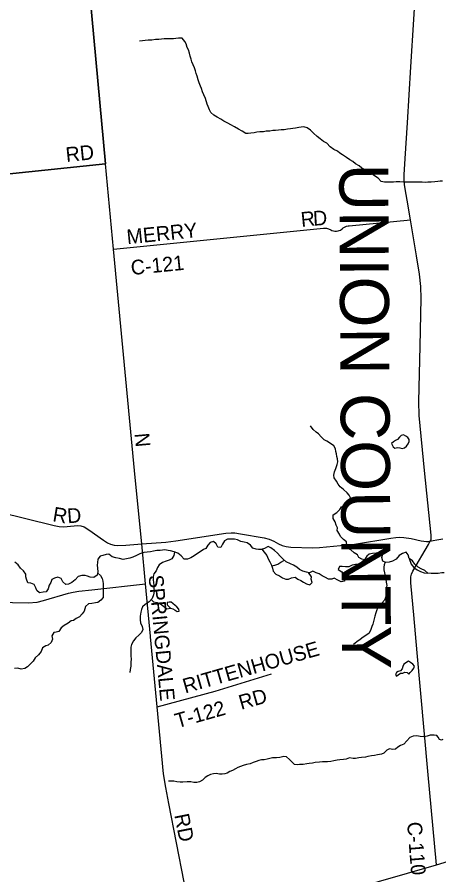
# Model space of a CAD drawing. Extents: x 114843 to 284848, y 317643 to 566895.
# Drawn here: x 127623 to 136236, y 496679 to 514195 of the extents above; entities that cross this region are included whole.
import ezdxf

# ---------------------------------------------------------------- set-up
doc = ezdxf.new("R2010")
doc.units = 0
for name, color, linetype in [('GM_X_County_Road', 7, 'Continuous'), ('GM_X_County_Road_Text', 7, 'Continuous'), ('GM_X_County_Text', 7, 'Continuous'), ('GM_X_Minor_Lake', 7, 'Continuous'), ('GM_X_Minor_River', 7, 'Continuous'), ('GM_X_Township', 7, 'Continuous'), ('GM_X_Township_Road', 7, 'Continuous'), ('GM_X_Township_Road_Text', 7, 'Continuous'), ('GM_X_US_Route', 7, 'Continuous')]:
    doc.layers.add(name, color=color, linetype=linetype)

msp = doc.modelspace()

# ---------------------------------------------------------------- linework, layer by layer
at = {"layer": 'GM_X_County_Road'}
for points in [[(129430, 511199), (129073, 515037), (128970, 516120), (128441, 521295), (128323, 522460)], [(136186, 496883), (136013, 498796), (135794, 501215), (135722, 501989), (135670, 502571), (135666, 502645), (135662, 502710), (135667, 502768), (135679, 502818), (135706, 502880), (136024, 503426), (136059, 503494), (136076, 503522), (136081, 503549), (136079, 503613), (135943, 504939), (135835, 506058), (135829, 506343), (135854, 507476), (135873, 508452), (135870, 508696), (135840, 508945), (135777, 509322), (135656, 510058), (135589, 510456), (135548, 510687), (135536, 510778), (135527, 510867), (135529, 510975), (135551, 511310), (135593, 512038), (135663, 513182), (135725, 514148), (135819, 515699)], [(125277, 510765), (127405, 510988), (129430, 511199)], [(130348, 501553), (130245, 502620), (130168, 503440), (130033, 504791), (129593, 509457), (129430, 511199)], [(129593, 509457), (133881, 509884), (133915, 509886), (133944, 509885), (133965, 509879), (133985, 509871), (134028, 509851), (134052, 509839), (134082, 509829), (134109, 509824), (134144, 509823), (134178, 509828), (134202, 509835), (134230, 509848), (134260, 509870), (134285, 509891), (134324, 509915), (134353, 509926), (134382, 509931), (134407, 509935), (135656, 510058)], [(122807, 504271), (125092, 504495), (125323, 504522), (125460, 504518), (125636, 504481), (127244, 504091), (128377, 503815), (128483, 503794), (128571, 503788), (128785, 503809), (128853, 503813), (128924, 503807), (128994, 503784), (129087, 503724), (129384, 503516), (129469, 503462), (129529, 503434), (129603, 503412), (129675, 503403), (129840, 503412), (130168, 503440)], [(130168, 503440), (130662, 503473), (130863, 503500), (131883, 503658), (131993, 503665), (132067, 503661), (132182, 503641), (132665, 503564), (132770, 503536), (132867, 503493), (132960, 503441), (133036, 503408), (133115, 503386), (133212, 503374), (133657, 503358), (133796, 503364), (134514, 503435), (135258, 503557), (135358, 503571), (135442, 503574), (135523, 503570), (135669, 503546), (135877, 503503), (135987, 503487), (136033, 503486), (136059, 503494), (136120, 503509), (136196, 503519), (136320, 503542)], [(123200, 500213), (124367, 500328), (124438, 500340), (124521, 500367), (124598, 500424), (125439, 501156), (126280, 501874), (126487, 502047), (126673, 502167), (126778, 502218), (126886, 502248), (127021, 502253), (127530, 502244), (127850, 502234), (128029, 502247), (128164, 502281), (128669, 502431), (128769, 502455), (128883, 502473), (129145, 502502), (130245, 502620)], [(131279, 495255), (131032, 496533), (130721, 498138), (130658, 498466), (130615, 498739), (130483, 500109), (130349, 501542), (130348, 501553)]]:
    msp.add_lwpolyline(points, dxfattribs=at)
at = {"layer": 'GM_X_Minor_Lake'}
for points in [[(135616, 505592), (135603, 505611), (135559, 505639), (135515, 505663), (135469, 505653), (135431, 505615), (135393, 505573), (135351, 505549), (135307, 505524), (135267, 505488)], [(135267, 505488), (135303, 505420), (135339, 505394), (135389, 505404), (135439, 505399), (135486, 505387), (135532, 505397), (135572, 505433), (135611, 505483), (135627, 505527), (135631, 505570), (135616, 505592)], [(130803, 502222), (130771, 502251), (130729, 502249), (130689, 502239), (130687, 502193), (130757, 502123)], [(130757, 502123), (130801, 502109), (130847, 502087), (130889, 502057), (130933, 502063), (130923, 502107), (130881, 502151), (130847, 502181), (130803, 502222)], [(135615, 501045), (135524, 500985), (135500, 500937), (135484, 500889), (135450, 500848), (135408, 500832), (135368, 500812), (135348, 500770), (135374, 500736), (135408, 500766), (135456, 500796), (135502, 500799), (135544, 500821), (135586, 500813), (135612, 500790)], [(135612, 500790), (135624, 500779), (135652, 500815), (135690, 500855), (135722, 500898), (135738, 500944), (135706, 500982), (135658, 501016), (135615, 501045)]]:
    msp.add_lwpolyline(points, dxfattribs=at)
at = {"layer": 'GM_X_Minor_River'}
for points in [[(130760, 513749), (130710, 513751), (130628, 513749), (130574, 513744), (130520, 513740), (130450, 513736), (130372, 513728), (130302, 513723), (130236, 513717), (130184, 513709), (130120, 513703)], [(136153, 510833), (136082, 510827), (136010, 510823), (135960, 510821), (135898, 510822), (135828, 510822), (135774, 510824), (135716, 510826), (135666, 510828), (135614, 510827), (135564, 510825), (135512, 510827), (135437, 510833), (135365, 510829), (135307, 510824), (135255, 510822), (135185, 510822), (135127, 510824), (135061, 510842), (134995, 510908), (134922, 510957), (134866, 510995), (134796, 511033), (134718, 511081), (134664, 511113), (134609, 511157), (134535, 511201), (134477, 511250), (134417, 511280), (134351, 511330), (134268, 511382), (134216, 511420), (134164, 511460), (134092, 511490), (134017, 511550), (133945, 511619), (133881, 511655), (133811, 511711), (133748, 511761), (133676, 511827), (133616, 511889), (133546, 511937), (133481, 511953), (133427, 511948), (133377, 511942), (133311, 511926), (133257, 511922), (133205, 511913), (133147, 511907), (133075, 511895), (133013, 511891), (132963, 511887), (132897, 511882), (132847, 511878), (132783, 511870), (132707, 511866), (132653, 511855), (132583, 511851), (132515, 511843), (132463, 511835), (132393, 511825), (132341, 511816), (132291, 511822), (132218, 511868), (132144, 511908), (132064, 511956), (131988, 511999), (131924, 512029), (131843, 512073), (131783, 512111), (131711, 512151), (131643, 512193), (131576, 512245), (131552, 512299), (131522, 512371), (131504, 512421), (131471, 512533), (131437, 512609), (131409, 512669), (131386, 512735), (131370, 512787), (131340, 512851), (131322, 512915), (131297, 512987), (131281, 513047), (131263, 513101), (131245, 513157), (131216, 513223), (131194, 513280), (131174, 513340), (131158, 513400), (131141, 513462), (131121, 513526), (131097, 513578), (131073, 513650), (131046, 513700), (130994, 513768), (130920, 513764), (130866, 513759), (130816, 513755), (130760, 513749)], [(136314, 510848), (136265, 510845), (136215, 510841), (136153, 510833)], [(134722, 503115), (134666, 503128), (134600, 503160), (134574, 503212), (134505, 503258), (134435, 503317), (134369, 503353), (134359, 503405), (134348, 503477), (134288, 503525), (134228, 503587), (134210, 503639), (134162, 503709), (134167, 503769), (134139, 503819), (134117, 503889), (134077, 503959), (134078, 504031), (134150, 504080), (134216, 504142), (134248, 504194), (134320, 504223), (134372, 504273), (134426, 504307), (134430, 504379), (134402, 504431), (134361, 504483), (134291, 504547), (134221, 504603), (134183, 504659), (134144, 504721), (134098, 504789), (134090, 504839), (134108, 504909), (134131, 504977), (134159, 505056), (134173, 505116), (134165, 505174), (134155, 505226), (134147, 505276), (134132, 505326), (134124, 505376), (134090, 505442), (134020, 505488), (133948, 505534), (133891, 505564), (133833, 505623), (133781, 505687), (133729, 505721), (133668, 505777), (133616, 505847)], [(135627, 503143), (135609, 503213), (135568, 503269), (135492, 503241), (135428, 503199), (135361, 503128), (135289, 503086), (135221, 503068), (135153, 503057), (135090, 503087), (135070, 503157), (135090, 503227), (135012, 503251), (134958, 503251), (134880, 503241), (134812, 503225), (134762, 503184), (134720, 503112), (134662, 503062), (134598, 503019), (134532, 503015), (134466, 503003), (134396, 502971), (134332, 502968), (134260, 502976), (134208, 502978), (134182, 502912), (134254, 502868), (134299, 502796), (134317, 502728), (134309, 502676), (134239, 502664), (134173, 502699), (134099, 502739), (134047, 502721), (133984, 502719), (133918, 502753), (133856, 502788), (133792, 502826), (133730, 502848), (133660, 502880), (133596, 502848), (133530, 502862), (133459, 502881), (133389, 502917), (133337, 502961), (133265, 503001), (133203, 503031), (133116, 503074), (133056, 503126), (132996, 503186), (132942, 503248), (132880, 503304), (132807, 503360), (132747, 503382), (132677, 503347), (132609, 503325), (132555, 503325), (132505, 503331), (132435, 503351), (132391, 503411), (132318, 503460), (132262, 503476), (132192, 503486), (132124, 503522), (132062, 503532), (131996, 503537), (131922, 503537), (131856, 503499), (131820, 503431), (131780, 503362), (131722, 503374), (131688, 503442), (131634, 503486), (131562, 503466), (131518, 503414), (131478, 503347), (131426, 503325), (131358, 503277), (131308, 503245), (131240, 503194), (131168, 503156), (131100, 503128), (131036, 503129), (130972, 503193), (130902, 503247), (130827, 503275), (130757, 503295), (130705, 503305), (130641, 503316), (130541, 503304), (130473, 503302), (130409, 503288)], [(130409, 503288), (130347, 503275), (130207, 503263), (130127, 503235), (130063, 503198), (129985, 503164), (129923, 503146), (129859, 503133), (129787, 503119), (129711, 503143), (129641, 503153), (129565, 503175), (129494, 503226), (129444, 503222), (129372, 503202), (129318, 503184), (129274, 503123), (129265, 503055), (129257, 503005), (129265, 502939), (129269, 502869), (129255, 502801), (129187, 502755), (129115, 502760), (129061, 502780), (129009, 502792), (128943, 502792), (128871, 502769), (128805, 502705), (128741, 502653), (128669, 502617), (128617, 502610), (128557, 502660), (128519, 502732), (128453, 502758), (128383, 502740), (128333, 502710), (128311, 502649), (128279, 502595), (128255, 502523), (128217, 502457), (128153, 502452), (128081, 502440), (128025, 502488), (128001, 502544), (127967, 502608), (127905, 502634), (127844, 502646), (127816, 502716), (127800, 502768), (127800, 502820), (127754, 502888), (127691, 502944), (127643, 503010), (127575, 503068)], [(130835, 503272), (130824, 503203), (130780, 503135), (130726, 503106), (130668, 503082), (130594, 503060), (130526, 503010), (130490, 502953), (130460, 502891), (130417, 502825), (130401, 502775), (130401, 502707), (130405, 502653), (130413, 502596), (130415, 502530), (130420, 502470), (130410, 502400), (130378, 502326), (130316, 502258), (130238, 502197), (130186, 502151), (130163, 502097), (130147, 502041), (130135, 501960), (130137, 501890), (130141, 501824), (130176, 501754), (130190, 501688), (130162, 501628), (130108, 501574), (130050, 501517), (129998, 501455), (129957, 501385), (129947, 501331), (129943, 501256), (129947, 501204), (129947, 501148), (129949, 501094), (129948, 501018), (129942, 500944), (129932, 500876), (129926, 500810)], [(132621, 503329), (132665, 503271), (132720, 503201), (132748, 503133), (132786, 503069), (132816, 503003), (132835, 502943), (132855, 502879), (132907, 502819), (132981, 502784), (133043, 502744), (133114, 502718), (133164, 502720), (133228, 502748), (133298, 502757), (133356, 502721), (133418, 502689), (133472, 502657), (133534, 502621), (133604, 502599), (133650, 502652), (133630, 502716), (133632, 502766), (133576, 502852)], [(132821, 502988), (132886, 503002), (132948, 503026), (133010, 503064), (133081, 503105)], [(135137, 503065), (135121, 503013), (135109, 502961), (135111, 502907), (135123, 502849), (135139, 502779), (135152, 502721), (135162, 502655), (135176, 502591), (135160, 502532), (135166, 502470), (135169, 502420), (135145, 502346), (135125, 502290), (135071, 502228), (135003, 502159), (134967, 502093), (134948, 502029), (134928, 501963), (134900, 501854), (134888, 501802), (134868, 501748), (134847, 501688), (134815, 501616), (134743, 501565), (134691, 501533), (134627, 501485), (134559, 501441), (134495, 501382)], [(135627, 503143), (135671, 503021), (135728, 502957), (135790, 502907), (135862, 502873), (135934, 502848), (136010, 502842)], [(136010, 502842), (135948, 502892), (135874, 502926), (135814, 502963), (135743, 503025), (135695, 503091), (135627, 503143)], [(129265, 502847), (129323, 502793), (129362, 502731), (129372, 502675), (129380, 502623), (129378, 502555), (129378, 502503), (129381, 502451), (129383, 502395), (129377, 502342), (129335, 502286), (129273, 502244), (129221, 502232), (129151, 502221), (129083, 502211), (129019, 502157), (128989, 502067), (128950, 502012), (128894, 501948), (128828, 501916), (128774, 501872), (128724, 501867), (128662, 501817), (128584, 501773), (128520, 501722), (128472, 501652), (128420, 501634), (128370, 501626), (128334, 501558), (128347, 501493), (128319, 501421), (128257, 501367), (128207, 501355), (128139, 501316), (128111, 501240), (128059, 501172), (127993, 501110), (127952, 501041), (127896, 500989), (127832, 500927), (127782, 500896), (127708, 500880), (127636, 500900), (127568, 500896)], [(136144, 502832), (136076, 502834), (136010, 502842)], [(136348, 502845), (136297, 502845), (136224, 502831), (136144, 502832)], [(130358, 502303), (130410, 502252), (130480, 502238), (130549, 502214), (130611, 502164), (130677, 502114), (130757, 502123)], [(136140, 499534), (136061, 499530), (135999, 499510), (135929, 499500), (135857, 499504), (135788, 499517), (135714, 499513), (135642, 499485), (135581, 499416), (135521, 499350), (135453, 499318), (135401, 499290), (135349, 499245), (135299, 499237), (135225, 499253), (135175, 499223), (135115, 499162), (135063, 499146), (134985, 499128), (134923, 499120), (134861, 499107), (134785, 499095), (134735, 499085), (134659, 499075), (134605, 499066), (134537, 499054), (134487, 499058), (134412, 499068), (134342, 499042), (134290, 499033), (134216, 499025), (134158, 499019), (134094, 499007), (134028, 498994), (133962, 498990), (133912, 498984), (133862, 498984), (133800, 498978), (133710, 498971), (133658, 498961), (133590, 498951), (133538, 498945), (133464, 498934), (133392, 498930), (133340, 498926), (133288, 498934), (133235, 498984), (133185, 499038), (133121, 499089), (133071, 499095), (132987, 499077), (132917, 499067), (132839, 499066), (132783, 499056), (132727, 499040), (132665, 499030), (132615, 499026), (132557, 499013), (132505, 498991), (132443, 498975), (132381, 498949), (132309, 498930), (132241, 498912), (132187, 498892), (132131, 498870), (132081, 498844), (132019, 498811), (131969, 498789), (131915, 498755), (131863, 498739), (131813, 498734), (131757, 498738), (131687, 498748), (131631, 498742), (131575, 498726), (131515, 498703), (131465, 498665), (131409, 498611), (131347, 498579), (131295, 498566), (131229, 498568), (131169, 498578), (131093, 498580), (131010, 498573), (130954, 498575), (130882, 498579), (130820, 498593), (130766, 498593), (130716, 498594)], [(136315, 499443), (136291, 499431), (136246, 499444), (136223, 499489), (136196, 499523), (136140, 499534)]]:
    msp.add_lwpolyline(points, dxfattribs=at)
at = {"layer": 'GM_X_Township'}
for points in [[(136297, 532875), (136236, 529293), (136242, 527957), (136280, 524338), (136281, 522432), (136288, 520305), (136273, 520161), (136254, 519186), (136279, 515744), (135818, 515702), (132163, 515345), (129072, 515040), (129429, 511202), (127404, 510991), (125276, 510767), (123224, 510510), (122089, 510391), (122381, 507195), (118814, 506892), (118775, 506889), (116609, 506693), (116114, 506647), (115373, 506581), (114843, 506533)], [(118509, 479982), (117715, 485492), (117023, 490557), (116300, 497372), (116137, 497358), (115822, 500329), (115635, 503540), (115373, 506581), (116114, 506647), (116609, 506693), (118775, 506889), (118814, 506892), (122381, 507195), (122089, 510391), (123224, 510510), (125276, 510767), (127404, 510991), (129429, 511202), (129072, 515040), (132163, 515345), (135818, 515702), (136279, 515744)]]:
    msp.add_lwpolyline(points, dxfattribs=at)
at = {"layer": 'GM_X_Township_Road'}
msp.add_lwpolyline([(130483, 500109), (131670, 500433), (132820, 500781)], dxfattribs=at)
at = {"layer": 'GM_X_US_Route'}
msp.add_lwpolyline([(133227, 496030), (136186, 496883), (136433, 496956)], dxfattribs=at)

# ---------------------------------------------------------------- texts
at = {"layer": 'GM_X_County_Road_Text'}
for s, rotation, p in [('RD', 5.8268, (128629, 511236)), ('D', 2.9801, (133673, 509936)), ('R', 5.6642, (133431, 509912)), ('MERRY', 5.8329, (129874, 509556)), ('C-121', 5.6545, (129959, 508928)), ('N', 275.1758, (130021, 505691)), ('R', 350.3916, (128333, 503902)), ('D', 4.5812, (128655, 503858)), ('SPRINGDALE', 275.3765, (130306, 502791)), ('RD', 281.3333, (130832, 497900)), ('C-110', 274.5358, (135587, 497751))]:
    msp.add_text(s, height=300, rotation=rotation, dxfattribs=at).set_placement(p)
at = {"layer": 'GM_X_County_Text'}
msp.add_text('UNION COUNTY', height=999.98, rotation=270.331, dxfattribs=at).set_placement((134202, 511199))
at = {"layer": 'GM_X_Township_Road_Text'}
for s, rotation, p in [('RITTENHOUSE', 15.8764, (131054, 500382)), ('RD', 15.8811, (132198, 500048)), ('T-122', 15.7403, (130894, 499672))]:
    msp.add_text(s, height=300, rotation=rotation, dxfattribs=at).set_placement(p)

doc.saveas('drawing.dxf')
